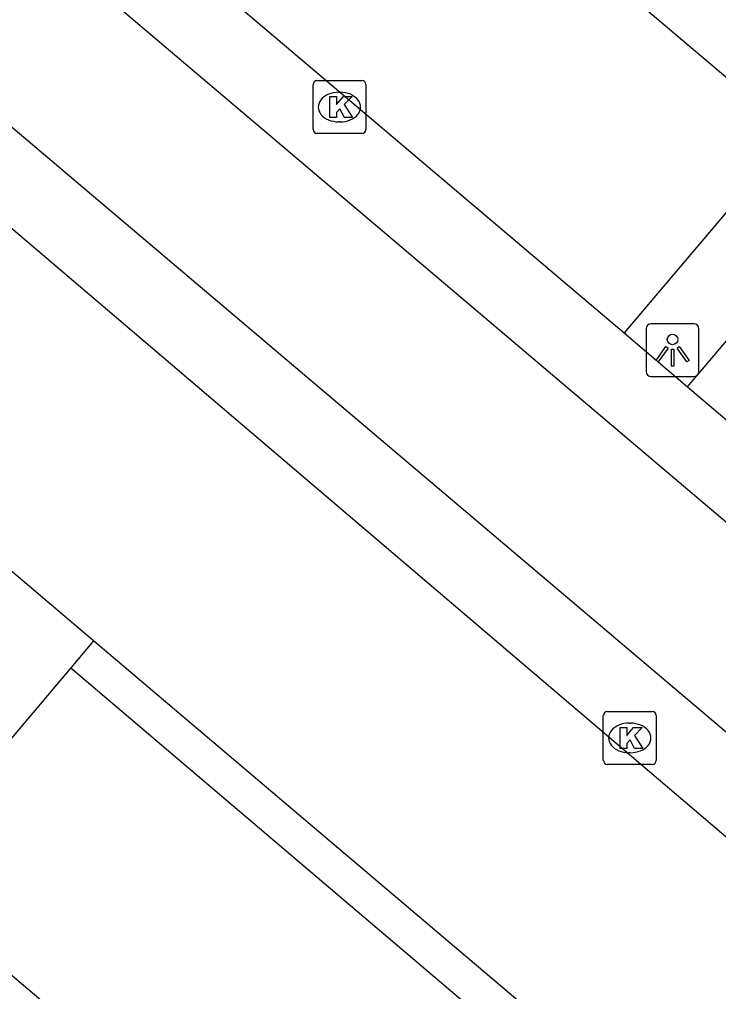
# Model space of a CAD drawing. Extents: x 156414 to 157775, y 382335 to 383765.
# Drawn here: x 156916.77 to 156930, y 382496.14 to 382514.54 of the extents above; entities that cross this region are included whole.
import ezdxf

# ---------------------------------------------------------------- set-up
doc = ezdxf.new("R2010")
doc.units = 0
for name, color, linetype in [('IMGEO_Groenvoorziening', 7, 'Continuous'), ('IMGEO_Haag', 7, 'Continuous'), ('IMGEO_Kolk', 7, 'Continuous'), ('IMGEO_Lichtpunt', 7, 'Continuous'), ('IMGEO_Parkeervlak_open', 7, 'Continuous'), ('IMGEO_Rijbaan_lokaal_halfverhard', 7, 'Continuous'), ('IMGEO_Rijbaan_lokaal_open', 7, 'Continuous'), ('IMGEO_Voetpad_open', 7, 'Continuous')]:
    doc.layers.add(name, color=color, linetype=linetype)

msp = doc.modelspace()

# ---------------------------------------------------------------- linework, layer by layer
at = {"layer": 'IMGEO_Groenvoorziening'}
msp.add_lwpolyline([(156917.74, 382502.264), (156914.409, 382498.327)], dxfattribs=at)
at = {"layer": 'IMGEO_Haag'}
for points in [[(156918.172, 382502.778), (156917.74, 382502.264)], [(156917.74, 382502.264), (156929.928, 382491.915), (156926.602, 382487.977)]]:
    msp.add_lwpolyline(points, dxfattribs=at)
at = {"layer": 'IMGEO_Kolk'}
for p, q in [((156922.326, 382512.453), (156922.326, 382513.305)), ((156922.401, 382513.379), (156923.253, 382513.379)), ((156923.327, 382513.305), (156923.327, 382512.453)), ((156922.814, 382513.159), (156922.839, 382513.159)), ((156922.837, 382512.599), (156922.812, 382512.599)), ((156923.253, 382512.379), (156922.401, 382512.379)), ((156927.821, 382500.514), (156927.821, 382501.366)), ((156927.896, 382501.44), (156928.748, 382501.44)), ((156928.822, 382501.366), (156928.822, 382500.514)), ((156928.309, 382501.22), (156928.334, 382501.22)), ((156928.332, 382500.66), (156928.307, 382500.66)), ((156928.748, 382500.44), (156927.896, 382500.44))]:
    msp.add_line(p, q, dxfattribs=at)
for points in [[(156922.326, 382512.453), (156922.326, 382513.305)], [(156922.401, 382513.379), (156923.253, 382513.379)], [(156923.327, 382513.305), (156923.327, 382512.453)], [(156922.647, 382513.079), (156922.77, 382513.079), (156922.77, 382512.928), (156922.9, 382513.079), (156923.064, 382513.079), (156922.918, 382512.928), (156923.071, 382512.679), (156922.919, 382512.679), (156922.834, 382512.843), (156922.77, 382512.776), (156922.77, 382512.679), (156922.647, 382512.679), (156922.647, 382513.079)], [(156923.253, 382512.379), (156922.401, 382512.379)], [(156927.821, 382500.514), (156927.821, 382501.366)], [(156927.896, 382501.44), (156928.748, 382501.44)], [(156928.822, 382501.366), (156928.822, 382500.514)], [(156928.142, 382501.14), (156928.265, 382501.14), (156928.265, 382500.989), (156928.395, 382501.14), (156928.559, 382501.14), (156928.413, 382500.989), (156928.566, 382500.74), (156928.414, 382500.74), (156928.329, 382500.904), (156928.265, 382500.837), (156928.265, 382500.74), (156928.142, 382500.74), (156928.142, 382501.14)], [(156928.748, 382500.44), (156927.896, 382500.44)]]:
    msp.add_lwpolyline(points, dxfattribs=at)
for centre, start, end in [((156922.403, 382513.303), 91.552, 178.448), ((156922.403, 382513.303), 91.552, 178.448), ((156923.251, 382513.303), 1.552, 88.448), ((156923.251, 382513.303), 1.552, 88.448), ((156922.403, 382512.455), 181.552, 268.448), ((156922.403, 382512.455), 181.552, 268.448), ((156923.251, 382512.455), 271.552, 358.448), ((156923.251, 382512.455), 271.552, 358.448), ((156927.898, 382501.364), 91.552, 178.448), ((156927.898, 382501.364), 91.552, 178.448), ((156928.746, 382501.364), 1.552, 88.448), ((156928.746, 382501.364), 1.552, 88.448), ((156927.898, 382500.516), 181.552, 268.448), ((156927.898, 382500.516), 181.552, 268.448), ((156928.746, 382500.516), 271.552, 358.448), ((156928.746, 382500.516), 271.552, 358.448)]:
    msp.add_arc(centre, 0.0765, start, end, dxfattribs=at)
for centre, major_axis, ratio, start_param, end_param in [((156922.813, 382512.879), (-0.387, 0.002), 0.722429, 4.712389, 7.853982), ((156922.838, 382512.879), (-0.39, 0.002), 0.717154, 1.570796, 4.712389), ((156928.308, 382500.94), (-0.387, 0.002), 0.722429, 4.712389, 7.853982), ((156928.333, 382500.94), (-0.39, 0.002), 0.717154, 1.570796, 4.712389)]:
    msp.add_ellipse(centre, major_axis=major_axis, ratio=ratio, start_param=start_param, end_param=end_param, dxfattribs=at)
at = {"layer": 'IMGEO_Lichtpunt'}
for p, q in [((156928.633, 382508.683), (156928.633, 382507.876)), ((156928.633, 382508.683), (156928.633, 382507.876)), ((156929.535, 382508.778), (156928.727, 382508.778)), ((156929.535, 382508.778), (156928.727, 382508.778)), ((156929.629, 382507.876), (156929.629, 382508.683)), ((156929.629, 382507.876), (156929.629, 382508.683)), ((156928.727, 382507.782), (156929.535, 382507.782)), ((156928.727, 382507.782), (156929.535, 382507.782))]:
    msp.add_line(p, q, dxfattribs=at)
for points in [[(156929.007, 382508.347), (156929.046, 382508.319), (156928.858, 382508.057), (156928.82, 382508.084), (156929.007, 382508.347)], [(156929.109, 382508.299), (156929.156, 382508.299), (156929.156, 382507.977), (156929.109, 382507.977), (156929.109, 382508.299)], [(156929.219, 382508.319), (156929.257, 382508.346), (156929.444, 382508.084), (156929.405, 382508.056), (156929.219, 382508.319)]]:
    msp.add_lwpolyline(points, dxfattribs=at)
msp.add_circle((156929.132, 382508.481), 0.0994, dxfattribs=at)
for centre, start, end in [((156928.727, 382508.683), 90, 180), ((156928.727, 382508.683), 90, 180), ((156929.535, 382508.683), 0, 90), ((156929.535, 382508.683), 0, 90), ((156928.727, 382507.876), 180, 270), ((156928.727, 382507.876), 180, 270), ((156929.535, 382507.876), 270, 0), ((156929.535, 382507.876), 270, 360)]:
    msp.add_arc(centre, 0.0946, start, end, dxfattribs=at)
at = {"layer": 'IMGEO_Parkeervlak_open'}
for points in [[(156918.172, 382502.778), (156912.895, 382507.251)], [(156930.884, 382492.003), (156918.172, 382502.778)]]:
    msp.add_lwpolyline(points, dxfattribs=at)
at = {"layer": 'IMGEO_Rijbaan_lokaal_halfverhard'}
msp.add_lwpolyline([(156914.409, 382498.327), (156926.602, 382487.977)], dxfattribs=at)
at = {"layer": 'IMGEO_Rijbaan_lokaal_open'}
for points in [[(156942.158, 382490.336), (156944.379, 382492.961), (156905.035, 382526.295), (156892.664, 382536.77), (156890.546, 382534.28)], [(156934.151, 382497.654), (156902.881, 382524.13), (156898.553, 382527.785)]]:
    msp.add_lwpolyline(points, dxfattribs=at)
at = {"layer": 'IMGEO_Voetpad_open'}
for points in [[(156931.409, 382512.373), (156923.709, 382518.89), (156920.505, 382515.141), (156928.213, 382508.604)], [(156931.409, 382512.373), (156928.213, 382508.604)], [(156929.416, 382507.584), (156932.614, 382511.353)], [(156933.252, 382496.421), (156916.09, 382511.027)], [(156928.213, 382508.604), (156929.416, 382507.584)], [(156929.416, 382507.584), (156937.112, 382501.058)]]:
    msp.add_lwpolyline(points, dxfattribs=at)

doc.saveas('drawing.dxf')
